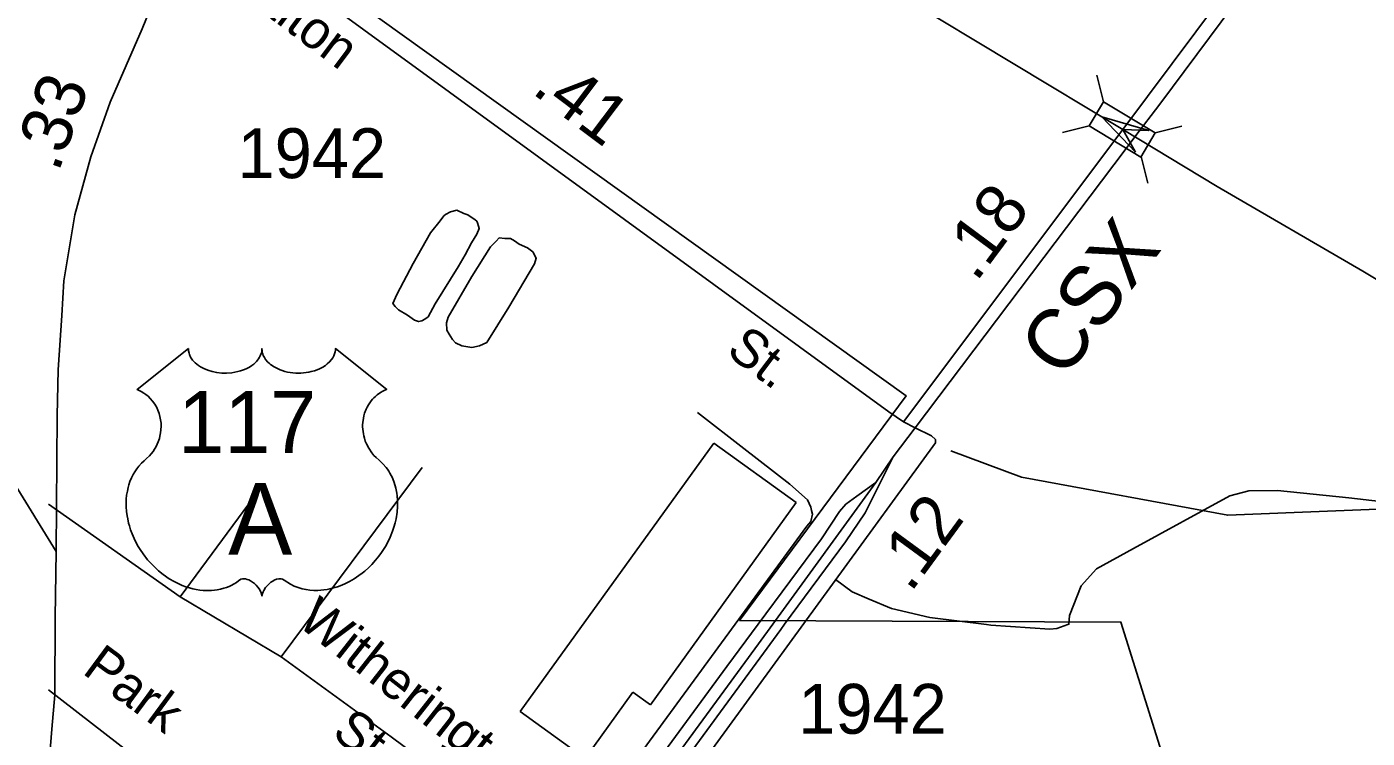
# Model space of a CAD drawing. Extents: x 2206922 to 2357709, y 510027 to 673830.
# Drawn here: x 2279341 to 2282697, y 530548 to 532331 of the extents above; entities that cross this region are included whole.
import ezdxf

# ---------------------------------------------------------------- set-up
doc = ezdxf.new("R2010")
doc.units = 0
for name, color, linetype in [('Exist Boundary Political City Limit New', 7, 'Continuous'), ('Exist Cultural Warehouse Building Footprint', 7, 'Continuous'), ('Exist Hydrographic Misc Water Feature', 7, 'Continuous'), ('Exist Railroad Mainline', 7, 'Continuous'), ('Exist Railroad Mainline Label', 7, 'Continuous'), ('Exist Railroad Siding', 7, 'Continuous'), ('Exist Road Non-System Type 51', 7, 'Continuous'), ('Exist Road Non-System Type 51 Label', 7, 'Continuous'), ('Exist Road Primary NC Attributed', 7, 'Continuous'), ('Exist Road Primary NC Structure Standard Bridge CELL', 7, 'Continuous'), ('Exist Road Primary US Mileage Hundredths English Label', 7, 'Continuous'), ('Exist Road Primary US Shield CELL', 7, 'Continuous'), ('Exist Road Primary US Shield Number Label', 7, 'Continuous'), ('Exist Road Primary US UnDivided 4 Lane Attributed', 7, 'Continuous'), ('Exist Road Secondary Mileage Hundredths English Label', 7, 'Continuous'), ('Exist Road Secondary Structure Standard Bridge Attributed CELL', 7, 'Continuous'), ('Exist Road Secondary Type 51 Attributed', 7, 'Continuous'), ('Exist Road Secondary Type 51 Label', 7, 'Continuous'), ('Exist Road Secondary Type 51 Number Label', 7, 'Continuous'), ('Map Preparation Boundary City Limit Buffer Line', 7, 'Continuous')]:
    doc.layers.add(name, color=color, linetype=linetype)

msp = doc.modelspace()

# ---------------------------------------------------------------- linework, layer by layer
at = {"layer": 'Exist Boundary Political City Limit New'}
msp.add_lwpolyline([(2282560, 533751.1), (2282457.8, 533617.3), (2282413.2, 533571.7), (2282189, 533313.7), (2282162.5, 533328.2), (2281863.8, 532954.2), (2281651, 533150.4), (2281213.2, 533442.4), (2281071.2, 533083.6), (2280712.8, 533350.6), (2280600.2, 533238), (2280316.5, 532945.9), (2279983, 532524.6), (2281542.5, 531406.4), (2281125.5, 530843.2), (2282080.5, 530839), (2282230.8, 530359.2), (2282818.5, 530313.3)], dxfattribs=at)
at = {"layer": 'Exist Cultural Warehouse Building Footprint'}
for p, q in [((2281060.8, 531287.6), (2280576.1, 530614.7)), ((2281267, 531139), (2281060.8, 531287.6)), ((2280902, 530632.2), (2281267, 531139)), ((2280738.9, 530497.5), (2280858.5, 530663.6)), ((2280858.5, 530663.6), (2280902, 530632.2)), ((2280576.1, 530614.7), (2280738.9, 530497.5))]:
    msp.add_line(p, q, dxfattribs=at)
at = {"layer": 'Exist Hydrographic Misc Water Feature'}
for points in [[(2281654.9, 531268.5), (2281831.1, 531202.5), (2282348, 531106.9), (2282888.9, 531128.8), (2283288, 531291.3), (2283609.1, 531684.9), (2283836.1, 532287.1), (2283846.9, 532877.2), (2283761, 533226.5), (2283633.1, 533534.1), (2283346, 533972.8), (2283085, 534263.4), (2282563.9, 534696.9), (2282220.9, 534903.9)], [(2280420.5, 531729), (2280363.5, 531636.5), (2280351.6, 531614.4), (2280345.7, 531604.3), (2280337.7, 531598.2), (2280329.7, 531594.2), (2280321.7, 531592.1), (2280311.6, 531596), (2280293.8, 531607.8), (2280271.4, 531621.6), (2280263.4, 531629.6), (2280257.5, 531637.5), (2280267.1, 531659.6), (2280308.3, 531737.9), (2280351.6, 531814.3), (2280375.4, 531844.5), (2280385.2, 531856.6), (2280389.1, 531860.6), (2280401.2, 531866.7), (2280417.2, 531870.9), (2280435.3, 531863), (2280445.1, 531859.1), (2280463.4, 531847.3), (2280467.5, 531843.3), (2280469.5, 531839.4), (2280471.4, 531831.4), (2280473.4, 531825.4), (2280467.7, 531811.4), (2280453.9, 531789.2), (2280438.1, 531759.2), (2280420.5, 531729)], [(2280454.8, 531705.3), (2280395.7, 531602.8), (2280391.6, 531588.8), (2280392, 531570.8), (2280398, 531560.8), (2280406.2, 531546.9), (2280414.2, 531539), (2280430.2, 531531.2), (2280454.6, 531527.4), (2280474.2, 531531.6), (2280492.3, 531539.8), (2280547.4, 531628.2), (2280612.2, 531736.8), (2280616.1, 531750.9), (2280607.9, 531766.7), (2280594, 531776.6), (2280573.9, 531786.4), (2280561.8, 531794.3), (2280551.7, 531800.2), (2280537.8, 531800), (2280523.7, 531801.9), (2280515.7, 531793.8), (2280501.9, 531779.7), (2280454.8, 531705.3)]]:
    msp.add_lwpolyline(points, dxfattribs=at)
at = {"layer": 'Exist Railroad Mainline'}
for p, q in [((2281510.5, 531253.4), (2281565.4, 531326.2)), ((2281467.1, 531188.9), (2281510.5, 531253.4))]:
    msp.add_line(p, q, dxfattribs=at)
for points in [[(2284110.5, 534734.3), (2283441.2, 533834.1), (2282177.9, 532137), (2282115.6, 532054.8)], [(2282115.6, 532054.8), (2282091, 532022.4), (2281565.4, 531326.2)], [(2281467.1, 531188.9), (2281209, 530833.9), (2281173, 530784.4), (2280624.4, 530035.7), (2280515.8, 529886.7), (2280030.4, 529220.6), (2279590.3, 528620.7)]]:
    msp.add_lwpolyline(points, dxfattribs=at)
at = {"layer": 'Exist Railroad Siding'}
for points in [[(2281510.5, 531253.4), (2281439.9, 531112.7), (2281390.5, 531040.3), (2281238.3, 530833.9), (2281228.7, 530820.8), (2280972.2, 530470.7), (2280685.9, 530074.3), (2280536.6, 529874.6), (2280488.7, 529810.5), (2280216.2, 529442.2), (2279904.4, 529001.4), (2279693.1, 528733.6), (2279590.3, 528620.7)], [(2281467.1, 531188.9), (2281419.4, 531154.5), (2281391.6, 531134.2), (2281375.8, 531116.1), (2281330.5, 531047.7), (2281172.4, 530834), (2281093.7, 530727.6), (2280882.4, 530439.8), (2280697, 530188.2), (2280546.9, 529982.9), (2280489.5, 529902.1)]]:
    msp.add_lwpolyline(points, dxfattribs=at)
at = {"layer": 'Exist Road Non-System Type 51'}
for p, q in [((2279977.5, 530752.3), (2280330.4, 531226.8)), ((2279724.5, 530902), (2279922, 531170.4)), ((2279395.1, 531134.9), (2279724.5, 530902)), ((2279724.5, 530902), (2279977.5, 530752.3)), ((2280672.7, 530231.3), (2281114.5, 530834)), ((2279395.1, 530669.1), (2279643.3, 530476.8))]:
    msp.add_line(p, q, dxfattribs=at)
for points in [[(2281305.8, 531118.7), (2281303.7, 531127.4), (2281295.6, 531145.3), (2281251.2, 531184.8), (2281136.5, 531273.7), (2281019.8, 531364.6)], [(2281947.5, 530832.8), (2281950.1, 530833.7), (2281952, 530855.6), (2281981.3, 530929.8), (2282018.9, 530972.3), (2282112.3, 531023.2), (2282353.1, 531155.2), (2282400.9, 531167.7), (2282472.9, 531168.4), (2282650.8, 531150.1), (2283119.2, 531096.4), (2283331.2, 531080.6), (2283465.1, 531077.7), (2283559, 531086.6)], [(2281114.5, 530834), (2281294.3, 531079.4), (2281304.1, 531091.4), (2281307.9, 531109.5), (2281305.8, 531118.7)], [(2281365.4, 530946), (2281407.8, 530914.6), (2281449.8, 530896.9), (2281506.1, 530873.4), (2281602.2, 530850.3), (2281744, 530833.1)], [(2281744, 530833.1), (2281754.4, 530831.8), (2281902.3, 530821.3), (2281920.3, 530823.3), (2281947.5, 530832.8)], [(2279977.5, 530752.3), (2280253.3, 530551.6), (2280389.6, 530449.7)]]:
    msp.add_lwpolyline(points, dxfattribs=at)
at = {"layer": 'Exist Road Primary NC Attributed'}
for points in [[(2282085.1, 532073.2), (2281536, 532405.1), (2281396.2, 532494.2), (2281063.1, 532701.5), (2280441.5, 533069), (2280422.4, 533080.2), (2280047.5, 533299.2)], [(2284411.6, 530678.1), (2284214.2, 530797.5), (2283952.8, 530955.2), (2283801.2, 531046.8), (2283576.2, 531184.1), (2283152.9, 531439.8), (2282686.4, 531718.3), (2282321.6, 531930.7), (2282085.1, 532073.2)]]:
    msp.add_lwpolyline(points, dxfattribs=at)
at = {"layer": 'Exist Road Primary NC Structure Standard Bridge CELL'}
for p, q in [((2282020.3, 532209.6), (2282037.1, 532142.6)), ((2281933.8, 532065.4), (2282000.7, 532082.1)), ((2282166.5, 532064.6), (2282233.4, 532081.3)), ((2282130.9, 532005.4), (2282147.7, 531938.5))]:
    msp.add_line(p, q, dxfattribs=at)
msp.add_lwpolyline([(2282037.1, 532142.6), (2282166.6, 532064.9), (2282130.3, 532004.3), (2282000.7, 532082.1)], close=True, dxfattribs=at)
at = {"layer": 'Exist Road Primary US Shield CELL'}
msp.add_lwpolyline([(2279745.2, 531524.2), (2279745.6, 531518.8), (2279746.9, 531512.5), (2279747.8, 531509.3), (2279750.8, 531503), (2279755.7, 531495.7), (2279762.5, 531488.5), (2279770.1, 531482.1), (2279775.3, 531478.8), (2279784.1, 531474.1), (2279794, 531469.9), (2279805.1, 531466.7), (2279816.4, 531464.4), (2279828.8, 531463.1), (2279841, 531462.8), (2279854.2, 531463.8), (2279868.8, 531466.6), (2279875.6, 531468.4), (2279883.1, 531471), (2279890.1, 531473.9), (2279897.8, 531478), (2279903.9, 531481.9), (2279908.7, 531485.4), (2279915.6, 531492), (2279921, 531498.7), (2279923.3, 531502.5), (2279925.3, 531506.2), (2279928, 531513.9), (2279928.7, 531517.3), (2279929.3, 531524.4), (2279929.7, 531518.5), (2279930.3, 531514.7), (2279931.3, 531511.1), (2279932.8, 531507.2), (2279935.5, 531501.8), (2279938.6, 531497.2), (2279944.3, 531490.4), (2279947.9, 531487.1), (2279951.2, 531484.4), (2279959.9, 531478.4), (2279970.1, 531473.3), (2279975.1, 531471.1), (2279980.3, 531469.2), (2279986.8, 531467.3), (2279993.6, 531465.7), (2280000.3, 531464.5), (2280007.1, 531463.5), (2280014.1, 531463), (2280019.8, 531462.8), (2280026.8, 531462.9), (2280033.2, 531463.3), (2280039.8, 531464.1), (2280047.1, 531465.3), (2280053, 531466.6), (2280060.7, 531468.6), (2280067.7, 531471.1), (2280073.8, 531473.8), (2280081.8, 531478), (2280088.3, 531482), (2280093, 531485.8), (2280098.6, 531491), (2280103.9, 531497.1), (2280107, 531501.6), (2280109.2, 531506.2), (2280111.3, 531511.1), (2280112.5, 531516.3), (2280113.2, 531520.7), (2280113.3, 531524.6), (2280241.9, 531422.1), (2280238.8, 531421), (2280231.9, 531417.6), (2280226.3, 531414.3), (2280217.5, 531408.1), (2280213.7, 531404.6), (2280209.9, 531401.1), (2280206.4, 531397.3), (2280203.3, 531393.7), (2280199.6, 531388.5), (2280196.2, 531383.4), (2280193, 531377.7), (2280190.6, 531372.7), (2280186.6, 531362.4), (2280184.7, 531355.9), (2280183.5, 531350.3), (2280182, 531338.8), (2280181.6, 531333.4), (2280181.6, 531328), (2280181.9, 531322.3), (2280182.5, 531316.8), (2280183.4, 531311.1), (2280184.4, 531306.1), (2280185.9, 531299.9), (2280188.2, 531292.8), (2280191, 531285.9), (2280196.9, 531274.7), (2280204.5, 531263.3), (2280209.9, 531256.9), (2280215.2, 531251.5), (2280223.1, 531244.8), (2280227.4, 531241), (2280232.3, 531236), (2280240.4, 531226.7), (2280243.7, 531222.3), (2280247, 531217.3), (2280250, 531212.2), (2280253, 531206.8), (2280255.5, 531202), (2280260, 531191), (2280263.3, 531180.2), (2280264.8, 531174.6), (2280267.2, 531162), (2280268.1, 531155.8), (2280269.1, 531143.5), (2280269.1, 531128.6), (2280268, 531114.4), (2280265.3, 531098), (2280263.1, 531088.1), (2280259.8, 531076.6), (2280256.5, 531066.6), (2280250.6, 531052), (2280245.4, 531041.3), (2280238.7, 531028.9), (2280234, 531021.4), (2280228.6, 531013.3), (2280221.9, 531004), (2280214, 530994.2), (2280204.5, 530983.7), (2280196.8, 530976.1), (2280186.8, 530967.1), (2280180.7, 530962.1), (2280172, 530955.6), (2280160.2, 530947.7), (2280148.5, 530940.9), (2280138.6, 530935.8), (2280129.7, 530932), (2280118.4, 530927.7), (2280099.4, 530922.4), (2280092.5, 530921), (2280084.3, 530919.8), (2280076.6, 530919), (2280069.1, 530918.6), (2280059.1, 530918.6), (2280049.2, 530919.3), (2280039.8, 530920.7), (2280030, 530922.7), (2280019.7, 530925.8), (2280010.4, 530929.4), (2280001, 530934.1), (2279985.1, 530944.1), (2279980.5, 530946.5), (2279977.9, 530947.2), (2279971.7, 530947.5), (2279966, 530946.3), (2279960, 530943.9), (2279956.5, 530942), (2279951.7, 530938.9), (2279948.1, 530936), (2279943.7, 530931.8), (2279940.6, 530928.4), (2279938.3, 530925.6), (2279933.8, 530918.6), (2279932.2, 530915.2), (2279930.6, 530910.9), (2279929.1, 530904.5), (2279927.1, 530912.5), (2279924.7, 530917.9), (2279922, 530922.4), (2279919.1, 530926.5), (2279914.7, 530931.6), (2279910.6, 530935.5), (2279905.8, 530939.4), (2279900.6, 530942.6), (2279896.5, 530944.7), (2279892.7, 530946.1), (2279888, 530947.3), (2279884.2, 530947.6), (2279881.1, 530947.5), (2279876.8, 530946.5), (2279871, 530942.3), (2279865.5, 530938.5), (2279859.5, 530934.8), (2279852.4, 530931), (2279847.1, 530928.6), (2279840.9, 530926.1), (2279833.6, 530923.7), (2279825.7, 530921.7), (2279817.6, 530920.1), (2279810.5, 530918.9), (2279802.8, 530918.2), (2279795.9, 530918), (2279788.7, 530918.1), (2279781.9, 530918.6), (2279774.1, 530919.3), (2279764.4, 530920.8), (2279756.3, 530922.6), (2279747.8, 530924.9), (2279739.1, 530927.6), (2279729.7, 530931.2), (2279718, 530936.3), (2279709.9, 530940.4), (2279697.1, 530947.8), (2279682, 530958.2), (2279670.7, 530967.4), (2279662.4, 530974.9), (2279650.1, 530987.4), (2279643, 530995.5), (2279631.7, 531010.1), (2279624.5, 531020.7), (2279619.8, 531028.4), (2279613, 531040.9), (2279609.2, 531048.7), (2279604.3, 531060.1), (2279600.5, 531070.5), (2279597.3, 531080.4), (2279595.6, 531086.7), (2279593.2, 531097.7), (2279591.7, 531105.6), (2279590.3, 531116.3), (2279589.5, 531127.6), (2279589.3, 531138), (2279589.6, 531146.7), (2279590.6, 531156.8), (2279592.3, 531167.5), (2279594.3, 531176.7), (2279596.2, 531183.3), (2279598.9, 531191.3), (2279602.5, 531200.2), (2279606.8, 531208.7), (2279610.8, 531215.8), (2279615.9, 531223.4), (2279620.9, 531229.9), (2279627.5, 531237), (2279634.3, 531243.5), (2279640.6, 531248.6), (2279648.1, 531255.9), (2279651.9, 531260.3), (2279656.6, 531266.5), (2279660.3, 531272.2), (2279663.3, 531277.3), (2279667.2, 531284.8), (2279669.6, 531290.4), (2279672.5, 531299.1), (2279674, 531305.2), (2279675.5, 531313), (2279676.5, 531320.4), (2279676.9, 531329.6), (2279676.7, 531337.2), (2279675.7, 531346.1), (2279674, 531354.6), (2279672, 531362), (2279668.8, 531370.5), (2279665.9, 531376.7), (2279660.9, 531385.2), (2279655.5, 531393), (2279649.8, 531399.4), (2279644.1, 531405.1), (2279638.6, 531409.3), (2279633.4, 531413.1), (2279626.9, 531417), (2279620.6, 531420.1), (2279616.6, 531421.7)], close=True, dxfattribs=at)
at = {"layer": 'Exist Road Primary US UnDivided 4 Lane Attributed'}
for points in [[(2279414.3, 531015.9), (2279416.6, 531356.6), (2279419, 531470.9), (2279428.5, 531607.4), (2279433.2, 531694.1), (2279460.8, 531859.6), (2279500.6, 532004.6), (2279549.5, 532141.9), (2279629.8, 532325.3), (2279683.8, 532459.5), (2279719.2, 532547.7), (2279759.2, 532641.3)], [(2279134.3, 529685.5), (2279159.6, 529731.3), (2279210.8, 529822), (2279260.5, 529932.4), (2279306.2, 530049.9), (2279328.3, 530127.9), (2279348.8, 530196.6), (2279367.8, 530273), (2279381.2, 530344), (2279389.8, 530407.1), (2279396.1, 530476.5), (2279403.2, 530570.4), (2279411.1, 530657.1), (2279411.9, 530851.1), (2279414.3, 531015.9)]]:
    msp.add_lwpolyline(points, dxfattribs=at)
at = {"layer": 'Exist Road Secondary Structure Standard Bridge Attributed CELL'}
msp.add_lwpolyline([(2282117.3, 532016.7), (2282033, 532104.8), (2282150.1, 532070.7), (2282085.1, 532073.2)], close=True, dxfattribs=at)
at = {"layer": 'Exist Road Secondary Type 51 Attributed'}
msp.add_line((2281536, 531340.6), (2282085.1, 532073.2), dxfattribs=at)
for points in [[(2282085.1, 532073.2), (2283004.5, 533304.3), (2283663.4, 534229.8), (2283890.3, 534527.7), (2284052.9, 534755.5)], [(2279414.3, 531015.9), (2279201.4, 531360.5), (2279073.6, 531584.5), (2278921.4, 531853.4), (2278769.2, 532116), (2278654.1, 532317.1), (2278520.8, 532544.2), (2278421.4, 532717.7), (2278356, 532834.8)], [(2279759.2, 532641.3), (2279961.1, 532486.7), (2281499.1, 531366), (2281536, 531340.6)], [(2281565.4, 531326.2), (2281606, 531306.2), (2281616, 531296.2), (2281616, 531288.2), (2280842.5, 530225.6), (2280566.2, 529857.2), (2280347.2, 529553.3), (2280888.3, 529192.5)], [(2281536, 531340.6), (2281565.4, 531326.2)]]:
    msp.add_lwpolyline(points, dxfattribs=at)
at = {"layer": 'Map Preparation Boundary City Limit Buffer Line'}
msp.add_lwpolyline([(2282560, 533751.1), (2282457.8, 533617.3), (2282413.2, 533571.7), (2282189, 533313.7), (2282162.5, 533328.2), (2281863.8, 532954.2), (2281651, 533150.4), (2281213.2, 533442.4), (2281071.2, 533083.6), (2280712.8, 533350.6), (2280600.2, 533238), (2280316.5, 532945.9), (2279983, 532524.6), (2281542.5, 531406.4), (2281125.5, 530843.2), (2282080.5, 530839), (2282230.8, 530359.2), (2282818.5, 530313.3)], dxfattribs=at)

# ---------------------------------------------------------------- texts
at = {"layer": 'Exist Railroad Mainline Label'}
msp.add_text('CSX', height=150, rotation=53.3091, dxfattribs=at).set_placement((2281938, 531443.6))
at = {"layer": 'Exist Road Non-System Type 51 Label'}
for s, rotation, p in [('Witherington', 321.8859, (2280014.5, 530833.2)), ('Park', 323.5846, (2279476.6, 530712.1)), ('St.', 322.0761, (2280101, 530554.7))]:
    msp.add_text(s, height=95, rotation=rotation, dxfattribs=at).set_placement(p)
at = {"layer": 'Exist Road Primary US Mileage Hundredths English Label'}
msp.add_text('.33', height=125, rotation=70.3563, dxfattribs=at).set_placement((2279419.6, 531963.7))
at = {"layer": 'Exist Road Primary US Shield Number Label'}
for s, height, p in [('117', 155, (2279719.6, 531262.9)), ('A', 180, (2279844.8, 531008))]:
    msp.add_text(s, height=height, dxfattribs=at).set_placement(p)
at = {"layer": 'Exist Road Secondary Mileage Hundredths English Label'}
for s, rotation, p in [('.41', 323.0186, (2280602.1, 532166.4)), ('.18', 53.3777, (2281717.8, 531688.7)), ('.12', 53.784, (2281553.9, 530910.6))]:
    msp.add_text(s, height=125, rotation=rotation, dxfattribs=at).set_placement(p)
at = {"layer": 'Exist Road Secondary Type 51 Label'}
for s, p in [('Talton', (2279842.7, 532432.4)), ('St.', (2281088.7, 531512))]:
    msp.add_text(s, height=95, rotation=323.0186, dxfattribs=at).set_placement(p)
at = {"layer": 'Exist Road Secondary Type 51 Number Label'}
for p in [(2279868.3, 531951.4), (2281272.4, 530559.3)]:
    msp.add_text('1942', height=125, dxfattribs=at).set_placement(p)

doc.saveas('drawing.dxf')
